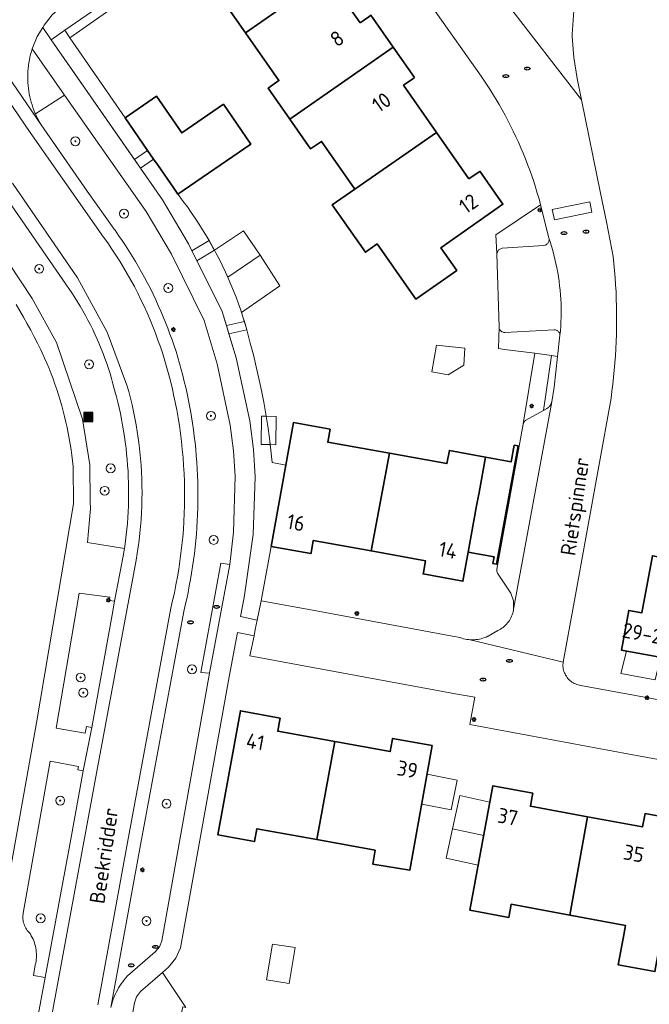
# Model space of a CAD drawing. Header units: metres. Extents: x 152610 to 160096, y 456114 to 462495.
# Tile 604 of 938: x 158938 to 158995, y 460053 to 460141. Entities that reach past the tile are written whole.
import ezdxf
from ezdxf.enums import TextEntityAlignment as Align

# ---------------------------------------------------------------- set-up
doc = ezdxf.new("R2010")
doc.units = ezdxf.units.M
doc.header["$LTSCALE"] = 0.5
doc.layers.get('0').update_dxf_attribs({"linetype": 'CONTINUOUS'})
for name, color, linetype, lineweight in [('B-PV-GR-BEPLANTING_CULTUUR_BODEMBEDEKKER-GV', 251, 'CONTINUOUS', 18), ('B-PV-GR-BEPLANTING_CULTUUR_HEESTERS-GV', 251, 'CONTINUOUS', 18), ('B-PV-GR-BEPLANTING_CULTUUR_ROOS-GV', 251, 'CONTINUOUS', 18), ('B-PV-GR-BOOM-S', 251, 'CONTINUOUS', 25), ('B-PV-GR-HAAG-GV', 251, 'CONTINUOUS', 13), ('B-PV-IE-MEUBILAIR-S', 251, 'CONTINUOUS', 25), ('B-PV-IE-MEUBILAIR_WEGMEUBILAIR_AFVALBAK-S', 251, 'CONTINUOUS', 25), ('B-PV-OG-BEBOUWING-GV', 6, 'CONTINUOUS', 35), ('B-PV-OG-BEBOUWING-T18', 1, 'CONTINUOUS', 18), ('B-PV-OG-BEBOUWING_OVERBOUWING-GV', 251, 'CONTINUOUS', 18), ('B-PV-OG-BEBOUWING_SCHUUR-GV', 251, 'CONTINUOUS', 18), ('B-PV-OG-TERREIN_BEGROEID-GV', 251, 'CONTINUOUS', 18), ('B-PV-OG-TOPOGRAFIE-T18', 1, 'CONTINUOUS', 18), ('B-PV-VH-GESLOTENVERHARDING_ASFALT-GV', 251, 'CONTINUOUS', 18), ('B-PV-VH-ONVERHARD_ZAND-GV', 251, 'CONTINUOUS', 18), ('B-PV-VH-OPENVERHARDING_BETONSTRAATSTEEN-GV', 251, 'CONTINUOUS', 18), ('B-PV-VH-OPENVERHARDING_TEGEL-GV', 251, 'CONTINUOUS', 18)]:
    doc.layers.add(name, color=color, linetype=linetype, lineweight=lineweight)
doc.styles.add('NLCS-ISO', font='NLCS-ISO.ttf')
doc.styles.add('NLCS-ISO-M750-T18', font='NLCS-ISO.ttf', dxfattribs={"height": 1.35})

# ---------------------------------------------------------------- blocks, each defined once
blk = doc.blocks.new('SIE-WEG_AFVALBAK-SO')
h = blk.add_hatch(color=256)
h.dxf.hatch_style = 1
h.paths.add_polyline_path([(-1.5, -1.5), (1.5, -1.5), (1.5, 1.5), (-1.5, 1.5)])
for points in [[(-2, -2), (2, -2), (2, 2), (-2, 2)], [(-1.5, -1.5), (1.5, -1.5), (1.5, 1.5), (-1.5, 1.5)]]:
    blk.add_lwpolyline(points, close=True)
blk = doc.blocks.new('SIE-MEUBILAIR_PAAL_LICHTMAST-SO')
for points in [[(-0.62, 0), (-1, 0)], [(-0.71, 0.71), (-0.44, 0.44)], [(0, 1), (0, 0.62)], [(0.44, 0.44), (0.71, 0.71)], [(1, 0), (0.62, 0)], [(-0.71, -0.71), (-0.44, -0.44)], [(0, -0.62), (0, -1)], [(0.44, -0.44), (0.71, -0.71)]]:
    blk.add_lwpolyline(points)
blk.add_circle((0, 0), 0.5)
blk = doc.blocks.new('SIE-MEUBILAIR_PUT_RIOOLPUT-SO')
blk.add_ellipse((0, 0), major_axis=(1.25, 0), ratio=0.54)
at = {"style": 'NLCS-ISO'}
blk.add_text('ri', height=0.75, dxfattribs=at).set_placement((-0.04, 0.07), align=Align.MIDDLE_CENTER)
blk = doc.blocks.new('SGR-BOOM_GBKN-SO')
at = {"linetype": 'ByBlock', "lineweight": 18}
h = blk.add_hatch(color=0, dxfattribs=at)
h.dxf.hatch_style = 1
edge = h.paths.add_edge_path()
edge.add_arc((0, 0), 0.25, 0, 360)
at = {"color": 0, "linetype": 'ByBlock', "lineweight": 18}
for radius in [2, 0.25]:
    blk.add_circle((0, 0), radius, dxfattribs=at)
at = {"color": 0, "linetype": 'ByBlock', "lineweight": 18, "style": 'NLCS-ISO'}
blk.add_attdef('SOORT', (2.5, 0), '', height=1.5, dxfattribs=at)

msp = doc.modelspace()

# ---------------------------------------------------------------- linework, layer by layer
at = {"layer": 'B-PV-GR-BEPLANTING_CULTUUR_BODEMBEDEKKER-GV', "flags": 128}
msp.add_lwpolyline([(158986.538, 460111.057), (158985.992, 460111.136), (158985.263, 460106.205), (158985.536, 460106.358), (158985.551, 460106.366), (158985.565, 460106.374), (158985.58, 460106.383), (158985.594, 460106.391), (158985.608, 460106.4), (158985.622, 460106.409), (158985.635, 460106.419), (158985.649, 460106.428), (158985.662, 460106.438), (158985.676, 460106.448), (158985.689, 460106.459), (158985.701, 460106.469), (158985.714, 460106.48), (158985.727, 460106.491), (158985.739, 460106.502), (158985.751, 460106.514), (158985.763, 460106.525), (158985.775, 460106.537), (158985.786, 460106.549), (158985.797, 460106.562), (158985.808, 460106.574), (158985.819, 460106.587), (158985.83, 460106.6), (158985.84, 460106.613), (158985.845, 460106.619), (158985.85, 460106.626), (158985.86, 460106.639), (158985.87, 460106.653), (158985.879, 460106.666), (158985.888, 460106.68), (158985.897, 460106.694), (158985.906, 460106.709), (158985.915, 460106.723), (158985.923, 460106.737), (158985.931, 460106.752), (158985.938, 460106.767), (158985.946, 460106.782), (158985.953, 460106.797), (158985.96, 460106.812), (158985.967, 460106.827), (158985.973, 460106.842), (158985.979, 460106.858), (158985.985, 460106.873), (158985.99, 460106.889), (158985.996, 460106.905), (158986.001, 460106.921), (158986.005, 460106.937), (158986.01, 460106.953), (158986.018, 460106.985), (158986.23, 460108.3)], close=True, dxfattribs=at)
at = {"layer": 'B-PV-GR-BEPLANTING_CULTUUR_HEESTERS-GV', "flags": 128}
for points in [[(158965.671, 460156.183), (158965.472, 460156.378), (158942.249, 460140.358), (158942.7, 460139.69), (158952.502, 460146.583), (158961.803, 460153.124), (158965.85, 460155.97)], [(158985.753, 460121.701), (158985.01, 460124.69), (158980.984, 460121.983), (158981.081, 460120.304), (158981.082, 460120.296), (158981.082, 460120.287), (158981.082, 460120.278), (158981.213, 460120.628), (158981.55, 460120.791), (158985.313, 460121.029), (158985.377, 460121.041), (158985.438, 460121.06), (158985.497, 460121.087), (158985.553, 460121.122), (158985.603, 460121.162), (158985.648, 460121.209), (158985.687, 460121.26), (158985.72, 460121.317), (158985.745, 460121.376), (158985.763, 460121.439), (158985.773, 460121.503), (158985.775, 460121.568), (158985.769, 460121.632), (158985.755, 460121.695)], [(158981.286, 460113.635), (158981.281, 460113.698), (158981.231, 460111.785), (158981.78, 460111.69), (158984.482, 460111.354), (158985.992, 460111.136), (158986.538, 460111.057), (158986.75, 460112.96), (158986.747, 460113.021), (158986.736, 460113.082), (158986.717, 460113.141), (158986.691, 460113.197), (158986.658, 460113.249), (158986.618, 460113.296), (158986.573, 460113.337), (158986.522, 460113.373), (158986.468, 460113.401), (158986.41, 460113.423), (158986.35, 460113.436), (158986.288, 460113.442), (158986.227, 460113.44), (158986.221, 460113.439), (158981.804, 460113.214), (158981.763, 460113.213), (158981.7, 460113.219), (158981.639, 460113.232), (158981.58, 460113.253), (158981.524, 460113.282), (158981.472, 460113.317), (158981.425, 460113.359), (158981.383, 460113.406), (158981.348, 460113.458), (158981.32, 460113.515), (158981.299, 460113.574)], [(158957.07, 460092.35), (158956.273, 460092.496), (158954.468, 460082.644), (158955.25, 460082.59)], [(158953.13, 460052.57), (158951.021, 460055.717), (158949.06, 460054), (158948.703, 460053.529), (158948.51, 460052.97), (158948.12, 460050.76), (158948.37, 460047.69), (158950.017, 460047.392), (158951.637, 460047.099), (158952.26, 460049.87), (158952.84, 460052.62)]]:
    msp.add_lwpolyline(points, close=True, dxfattribs=at)
at = {"layer": 'B-PV-GR-BEPLANTING_CULTUUR_ROOS-GV', "flags": 128}
msp.add_lwpolyline([(158985.992, 460111.136), (158984.482, 460111.354), (158983.453, 460105.011), (158983.457, 460105.019), (158983.459, 460105.028), (158983.462, 460105.037), (158983.464, 460105.046), (158983.467, 460105.054), (158983.47, 460105.063), (158983.474, 460105.071), (158983.477, 460105.08), (158983.481, 460105.088), (158983.484, 460105.097), (158983.488, 460105.105), (158983.492, 460105.113), (158983.496, 460105.121), (158983.501, 460105.129), (158983.505, 460105.137), (158983.509, 460105.145), (158983.514, 460105.153), (158983.519, 460105.161), (158983.524, 460105.168), (158983.529, 460105.176), (158983.534, 460105.183), (158983.54, 460105.191), (158983.545, 460105.198), (158983.551, 460105.205), (158983.556, 460105.212), (158983.562, 460105.219), (158983.568, 460105.226), (158983.574, 460105.233), (158983.58, 460105.24), (158983.587, 460105.246), (158983.593, 460105.253), (158983.6, 460105.259), (158983.606, 460105.265), (158983.613, 460105.271), (158983.62, 460105.277), (158983.627, 460105.283), (158983.634, 460105.289), (158983.641, 460105.294), (158983.648, 460105.3), (158983.656, 460105.305), (158983.663, 460105.31), (158983.671, 460105.315), (158983.679, 460105.321), (158983.686, 460105.325), (158983.694, 460105.33), (158985.263, 460106.205)], close=True, dxfattribs=at)
at = {"layer": 'B-PV-GR-HAAG-GV', "flags": 128}
msp.add_lwpolyline([(158959.89, 460089.11), (158960.78, 460093.99), (158962.105, 460101.298), (158960.88, 460101.54), (158960.766, 460102.624), (158960.703, 460103.139), (158959.887, 460103.156), (158959.938, 460105.702), (158960.342, 460105.694), (158960.315, 460105.863), (158960.128, 460106.937), (158959.923, 460108.007), (158959.699, 460109.074), (158959.457, 460110.137), (158959.198, 460111.196), (158958.92, 460112.25), (158958.767, 460112.848), (158958.604, 460113.442), (158958.43, 460114.034), (158958.246, 460114.623), (158958.124, 460114.991), (158958.052, 460115.209), (158957.848, 460115.791), (158957.634, 460116.369), (158957.409, 460116.944), (158957.175, 460117.514), (158956.931, 460118.081), (158956.892, 460118.167), (158956.677, 460118.643), (158956.413, 460119.2), (158956.139, 460119.753), (158955.856, 460120.301), (158955.698, 460120.595), (158955.564, 460120.844), (158955.262, 460121.382), (158954.951, 460121.915), (158954.63, 460122.442), (158954.301, 460122.963), (158953.962, 460123.479), (158953.615, 460123.988), (158953.259, 460124.492), (158952.894, 460124.989), (158952.52, 460125.48), (158952.046, 460126.165), (158950.625, 460128.222), (158947.673, 460132.494), (158942.7, 460139.69), (158942.249, 460140.358), (158941.02, 460139.51), (158951.03, 460125.12), (158953.37, 460121.16), (158956.38, 460115.1), (158957.66, 460110.93), (158958.88, 460105.27), (158959.21, 460102.69), (158959.35, 460100.23), (158959.18, 460095.06), (158958.352, 460089.396), (158958.032, 460087.676), (158959.539, 460087.371)], close=True, dxfattribs=at)
at = {"layer": 'B-PV-OG-BEBOUWING-GV', "flags": 128}
for points in [[(158963.88, 460150.15), (158961.803, 460153.124), (158952.502, 460146.583), (158954.53, 460143.7), (158955.51, 460144.39), (158958.491, 460140.132), (158965.824, 460145.26), (158962.89, 460149.46), (158963.74, 460150.052)], [(158968.78, 460141.03), (158965.824, 460145.26), (158958.491, 460140.132), (158961.49, 460135.85), (158960.51, 460135.16), (158962.467, 460132.37), (158971.76, 460138.855), (158969.76, 460141.72), (158969.559, 460141.578)], [(158973.67, 460136.12), (158971.76, 460138.855), (158962.467, 460132.37), (158964.34, 460129.7), (158965.32, 460130.38), (158968.324, 460126.095), (158975.662, 460131.174), (158972.69, 460135.43), (158973.516, 460136.011)], [(158947.673, 460132.494), (158949.692, 460129.573), (158950.23, 460128.793), (158950.625, 460128.222), (158952.046, 460126.165), (158952.417, 460125.629), (158958.968, 460130.14), (158956.501, 460133.723), (158952.754, 460131.143), (158950.489, 460134.433)], [(158978.57, 460127.01), (158975.662, 460131.174), (158968.324, 460126.095), (158966.272, 460124.675), (158969.26, 460120.413), (158970.32, 460121.16), (158973.795, 460116.203), (158977.48, 460118.787), (158976.047, 460120.83), (158981.62, 460124.73), (158979.55, 460127.7), (158979.49, 460127.658)], [(158966.09, 460104.53), (158962.8, 460105.12), (158962.105, 460101.298), (158960.78, 460093.99), (158964.37, 460093.34), (158964.384, 460093.42), (158964.58, 460094.52), (158969.774, 460093.578), (158971.418, 460102.353), (158965.88, 460103.34)], [(158980.065, 460102.016), (158976.809, 460102.607), (158976.596, 460101.431), (158971.418, 460102.353), (158969.774, 460093.578), (158974.67, 460092.69), (158974.473, 460091.636), (158974.45, 460091.51), (158978.03, 460090.86), (158978.504, 460093.467), (158979.26, 460097.63), (158979.477, 460098.827)], [(158982.982, 460103.021), (158982.648, 460103.082), (158982.378, 460101.596), (158980.065, 460102.016), (158979.477, 460098.827), (158979.26, 460097.63), (158978.504, 460093.467), (158980.835, 460093.044), (158980.726, 460092.444), (158981.051, 460092.385)], [(159000, 460092.258), (158995.064, 460093.149), (158994.12, 460088.02), (158992.93, 460088.24), (158992.27, 460084.67), (159000, 460083.257), (159003.43, 460082.63), (159004.07, 460086.12), (159002.88, 460086.34), (159003.842, 460091.565)], [(158961.61, 460078.57), (158958.03, 460079.22), (158956, 460068.06), (158959.3, 460067.47), (158959.51, 460068.62), (158964.907, 460067.639), (158966.507, 460076.454), (158961.39, 460077.38), (158961.554, 460078.266)], [(158975.27, 460076.09), (158971.71, 460076.74), (158971.673, 460076.531), (158971.5, 460075.55), (158966.507, 460076.454), (158964.907, 460067.639), (158970.13, 460066.69), (158969.93, 460065.45), (158973.27, 460064.9)], [(158984.31, 460071.83), (158980.72, 460072.49), (158978.66, 460061.29), (158982.16, 460060.65), (158982.37, 460061.83), (158987.631, 460060.861), (158989.219, 460069.7), (158984.09, 460070.64), (158984.254, 460071.525)], [(158997.774, 460069.36), (158994.4, 460069.98), (158994.346, 460069.689), (158994.18, 460068.79), (158989.219, 460069.7), (158987.631, 460060.861), (158992.63, 460059.94), (158992.42, 460058.76), (158991.984, 460056.385), (158995.284, 460055.781)]]:
    msp.add_lwpolyline(points, close=True, dxfattribs=at)
at = {"layer": 'B-PV-OG-BEBOUWING_OVERBOUWING-GV', "flags": 128}
for points in [[(158995.779, 460084.029), (158992.729, 460084.586), (158992.233, 460082.561), (158995.302, 460082.004)], [(158977.094, 460068.599), (158979.895, 460068.003), (158980.448, 460071.014), (158977.742, 460071.598)]]:
    msp.add_lwpolyline(points, close=True, dxfattribs=at)
at = {"layer": 'B-PV-OG-BEBOUWING_SCHUUR-GV', "flags": 128}
for points in [[(158956.892, 460118.167), (158959.795, 460120.147), (158958.296, 460122.339), (158955.698, 460120.595), (158955.856, 460120.301), (158956.139, 460119.753), (158956.413, 460119.2), (158956.677, 460118.643)], [(158961.573, 460117.41), (158959.795, 460120.147), (158956.892, 460118.167), (158956.931, 460118.081), (158957.175, 460117.514), (158957.409, 460116.944), (158957.634, 460116.369), (158957.848, 460115.791), (158958.052, 460115.209), (158958.124, 460114.991)], [(158978.215, 460111.808), (158975.639, 460112.063), (158975.248, 460109.664), (158976.707, 460109.403), (158978.1, 460110.268)], [(158960.703, 460103.139), (158961.2, 460103.129), (158961.252, 460105.675), (158960.342, 460105.694), (158960.484, 460104.786), (158960.634, 460103.706)], [(158977.512, 460072.997), (158974.812, 460073.528), (158974.33, 460070.831), (158976.984, 460070.309)], [(158979.895, 460068.003), (158977.094, 460068.599), (158976.525, 460065.961), (158979.405, 460065.339)], [(158962.937, 460057.935), (158960.901, 460058.262), (158960.387, 460055.055), (158962.423, 460054.729)]]:
    msp.add_lwpolyline(points, close=True, dxfattribs=at)
at = {"layer": 'B-PV-OG-TERREIN_BEGROEID-GV', "flags": 128}
for points in [[(158946.408, 460052.663), (158946.466, 460052.879), (158946.532, 460053.093), (158946.605, 460053.304), (158946.686, 460053.512), (158946.774, 460053.718), (158946.87, 460053.92), (158946.972, 460054.119), (158947.082, 460054.314), (158947.199, 460054.505), (158947.322, 460054.691), (158947.452, 460054.873), (158947.589, 460055.051), (158947.731, 460055.223), (158947.88, 460055.39), (158950.38, 460057.55), (158950.75, 460058.011), (158950.97, 460058.56), (158955.25, 460082.59), (158954.468, 460082.644), (158956.273, 460092.496), (158957.07, 460092.35), (158957.4, 460095.26), (158957.55, 460100.29), (158957.42, 460102.59), (158957.12, 460104.89), (158955.93, 460110.4), (158954.77, 460114.3), (158951.82, 460120.25), (158949.56, 460124.09), (158942.225, 460134.545), (158939.603, 460132.849), (158939.669, 460132.702), (158939.78, 460132.471), (158939.898, 460132.244), (158940.024, 460132.021), (158940.12, 460131.86), (158944.26, 460125.91), (158946.69, 460122.49), (158946.762, 460122.391), (158947.084, 460121.936), (158947.399, 460121.477), (158947.708, 460121.014), (158948.01, 460120.546), (158948.305, 460120.074), (158948.593, 460119.598), (158948.875, 460119.117), (158949.15, 460118.633), (158949.418, 460118.144), (158949.678, 460117.652), (158949.932, 460117.157), (158950.178, 460116.657), (158950.417, 460116.154), (158950.649, 460115.648), (158950.874, 460115.138), (158951.091, 460114.626), (158951.301, 460114.11), (158951.504, 460113.591), (158951.699, 460113.069), (158951.886, 460112.545), (158952.066, 460112.018), (158952.239, 460111.488), (158952.403, 460110.957), (158952.56, 460110.422), (158952.71, 460109.886), (158952.852, 460109.347), (158952.986, 460108.807), (158953.112, 460108.264), (158953.23, 460107.72), (158953.48, 460106.48), (158953.53, 460106.209), (158953.63, 460105.631), (158953.722, 460105.05), (158953.806, 460104.469), (158953.882, 460103.886), (158953.951, 460103.303), (158954.011, 460102.718), (158954.063, 460102.133), (158954.108, 460101.547), (158954.144, 460100.961), (158954.173, 460100.374), (158954.193, 460099.787), (158954.206, 460099.199), (158954.21, 460098.612), (158954.207, 460098.024), (158954.195, 460097.437), (158954.176, 460096.849), (158954.148, 460096.262), (158954.113, 460095.676), (158954.069, 460095.09), (158954.018, 460094.505), (158953.959, 460093.92), (158953.891, 460093.337), (158953.816, 460092.754), (158953.733, 460092.172), (158953.642, 460091.592), (158953.543, 460091.013), (158953.436, 460090.435), (158953.321, 460089.859), (158953.199, 460089.284), (158953.068, 460088.711), (158952.93, 460088.14), (158949.05, 460067.18), (158946.38, 460052.57)], [(158936.13, 460121.02), (158939.32, 460116.27), (158941.49, 460112.31), (158943.83, 460105.43), (158944.5, 460101.31), (158944.51, 460097.99), (158944.568, 460097.387), (158944.293, 460094.348), (158947.606, 460093.791), (158947.635, 460093.981), (158947.705, 460094.498), (158947.767, 460095.016), (158947.822, 460095.536), (158947.868, 460096.056), (158947.907, 460096.576), (158947.938, 460097.097), (158947.96, 460097.619), (158947.975, 460098.141), (158947.981, 460098.663), (158947.98, 460099.185), (158947.971, 460099.707), (158947.953, 460100.228), (158947.928, 460100.75), (158947.894, 460101.271), (158947.853, 460101.791), (158947.804, 460102.311), (158947.747, 460102.829), (158947.681, 460103.347), (158947.608, 460103.864), (158947.527, 460104.38), (158947.438, 460104.894), (158947.341, 460105.407), (158947.237, 460105.919), (158947.124, 460106.428), (158947.004, 460106.936), (158946.876, 460107.442), (158946.74, 460107.946), (158946.68, 460108.16), (158946.57, 460108.61), (158946.443, 460109.065), (158946.308, 460109.519), (158946.165, 460109.97), (158946.014, 460110.418), (158945.856, 460110.864), (158945.691, 460111.307), (158945.518, 460111.748), (158945.338, 460112.185), (158945.15, 460112.619), (158944.955, 460113.05), (158944.753, 460113.478), (158944.543, 460113.902), (158944.327, 460114.322), (158944.103, 460114.739), (158943.872, 460115.152), (158943.635, 460115.561), (158943.39, 460115.966), (158943.139, 460116.367), (158942.88, 460116.763), (158942.616, 460117.155), (158942.41, 460117.45), (158936.56, 460125.93)]]:
    msp.add_lwpolyline(points, dxfattribs=at)
for points in [[(158946.28, 460089.44), (158943.53, 460089.8), (158941.47, 460077.65), (158944.06, 460077.21), (158944.18, 460077.82), (158944.67, 460077.73), (158946.5, 460087.83), (158946.72, 460089.06), (158946.23, 460089.14)], [(158939.424, 460055.437), (158940.474, 460055.242), (158942.78, 460067.67), (158943.9, 460073.82), (158943.41, 460073.91), (158943.47, 460074.21), (158940.94, 460074.7), (158938.51, 460061.04), (158938.491, 460060.915), (158938.48, 460060.789), (158938.477, 460060.663), (158938.482, 460060.537), (158938.495, 460060.411), (158938.516, 460060.287), (158938.545, 460060.164), (158938.581, 460060.043), (158938.625, 460059.924), (158938.676, 460059.809), (158938.735, 460059.697), (158938.801, 460059.589), (158938.873, 460059.486), (158938.952, 460059.387), (158939.036, 460059.293), (158939.09, 460059.24), (158939.149, 460059.149), (158939.235, 460059.004), (158939.315, 460058.854), (158939.387, 460058.701), (158939.452, 460058.544), (158939.51, 460058.385), (158939.56, 460058.223), (158939.602, 460058.059), (158939.637, 460057.893), (158939.663, 460057.726), (158939.682, 460057.557), (158939.693, 460057.388), (158939.696, 460057.219), (158939.69, 460057.049), (158939.677, 460056.881), (158939.656, 460056.712), (158939.627, 460056.545), (158939.59, 460056.38)]]:
    msp.add_lwpolyline(points, close=True, dxfattribs=at)
at = {"layer": 'B-PV-VH-GESLOTENVERHARDING_ASFALT-GV', "flags": 128}
for points in [[(158974.23, 460143.97), (158979.66, 460136.24), (158979.843, 460135.975), (158980.145, 460135.525), (158980.441, 460135.071), (158980.73, 460134.612), (158981.012, 460134.149), (158981.288, 460133.682), (158981.556, 460133.21), (158981.817, 460132.735), (158982.072, 460132.257), (158982.319, 460131.774), (158982.559, 460131.288), (158982.792, 460130.798), (158983.018, 460130.305), (158983.237, 460129.809), (158983.448, 460129.31), (158983.651, 460128.807), (158983.848, 460128.302), (158984.036, 460127.793), (158984.218, 460127.282), (158984.391, 460126.769), (158984.558, 460126.252), (158984.716, 460125.734), (158984.867, 460125.213), (158985.01, 460124.69), (158985.753, 460121.701), (158985.755, 460121.695), (158985.769, 460121.632), (158985.868, 460121.356), (158985.988, 460120.97), (158986.101, 460120.581), (158986.206, 460120.19), (158986.304, 460119.797), (158986.393, 460119.402), (158986.475, 460119.005), (158986.549, 460118.607), (158986.615, 460118.208), (158986.673, 460117.807), (158986.724, 460117.405), (158986.766, 460117.003), (158986.8, 460116.599), (158986.827, 460116.195), (158986.845, 460115.791), (158986.856, 460115.386), (158986.858, 460114.981), (158986.852, 460114.576), (158986.839, 460114.171), (158986.817, 460113.767), (158986.788, 460113.363), (158986.75, 460112.96), (158986.538, 460111.057), (158986.23, 460108.3), (158986.018, 460106.985), (158982.581, 460088.347), (158982.566, 460088.252), (158982.538, 460088.114), (158982.502, 460087.977), (158982.458, 460087.843), (158982.407, 460087.711), (158982.348, 460087.583), (158982.282, 460087.458), (158982.21, 460087.337), (158982.13, 460087.22), (158982.044, 460087.108), (158981.952, 460087.001), (158981.854, 460086.9), (158981.75, 460086.804), (158981.641, 460086.714), (158981.527, 460086.63), (158981.409, 460086.553), (158981.286, 460086.483), (158981.16, 460086.42), (158980.29, 460085.92), (158980.278, 460085.914), (158980.131, 460085.848), (158979.981, 460085.79), (158979.828, 460085.738), (158979.673, 460085.695), (158979.516, 460085.659), (158979.357, 460085.631), (158979.197, 460085.612), (158979.036, 460085.6), (158978.875, 460085.596), (158978.714, 460085.6), (158978.554, 460085.612), (158987.04, 460083.59), (158988.04, 460088.98), (158991.34, 460107.3), (158991.426, 460107.933), (158991.503, 460108.567), (158991.573, 460109.201), (158991.635, 460109.837), (158991.689, 460110.473), (158991.735, 460111.11), (158991.773, 460111.748), (158991.803, 460112.386), (158991.825, 460113.024), (158991.839, 460113.662), (158991.845, 460114.301), (158991.843, 460114.939), (158991.833, 460115.578), (158991.815, 460116.216), (158991.789, 460116.854), (158991.755, 460117.492), (158991.713, 460118.129), (158991.663, 460118.766), (158991.605, 460119.402), (158991.54, 460120.03), (158990.93, 460123.15), (158990.4, 460125.74), (158988.699, 460134.115), (158982.017, 460142.75)], [(158946.38, 460052.57), (158949.05, 460067.18), (158952.93, 460088.14), (158953.068, 460088.711), (158953.199, 460089.284), (158953.321, 460089.859), (158953.436, 460090.435), (158953.543, 460091.013), (158953.642, 460091.592), (158953.733, 460092.172), (158953.816, 460092.754), (158953.891, 460093.337), (158953.959, 460093.92), (158954.018, 460094.505), (158954.069, 460095.09), (158954.113, 460095.676), (158954.148, 460096.262), (158954.176, 460096.849), (158954.195, 460097.437), (158954.207, 460098.024), (158954.21, 460098.612), (158954.206, 460099.199), (158954.193, 460099.787), (158954.173, 460100.374), (158954.144, 460100.961), (158954.108, 460101.547), (158954.063, 460102.133), (158954.011, 460102.718), (158953.951, 460103.303), (158953.882, 460103.886), (158953.806, 460104.469), (158953.722, 460105.05), (158953.63, 460105.631), (158953.53, 460106.209), (158953.48, 460106.48), (158953.23, 460107.72), (158953.112, 460108.264), (158952.986, 460108.807), (158952.852, 460109.347), (158952.71, 460109.886), (158952.56, 460110.422), (158952.403, 460110.957), (158952.239, 460111.488), (158952.066, 460112.018), (158951.886, 460112.545), (158951.699, 460113.069), (158951.504, 460113.591), (158951.301, 460114.11), (158951.091, 460114.626), (158950.874, 460115.138), (158950.649, 460115.648), (158950.417, 460116.154), (158950.178, 460116.657), (158949.932, 460117.157), (158949.678, 460117.652), (158949.418, 460118.144), (158949.15, 460118.633), (158948.875, 460119.117), (158948.593, 460119.598), (158948.305, 460120.074), (158948.01, 460120.546), (158947.708, 460121.014), (158947.399, 460121.477), (158947.084, 460121.936), (158946.762, 460122.391), (158946.69, 460122.49), (158944.26, 460125.91), (158940.12, 460131.86), (158934.483, 460140.088)], [(158933.493, 460139.41), (158939.13, 460131.182), (158945.718, 460121.786), (158946.099, 460121.251), (158946.47, 460120.708), (158946.832, 460120.16), (158947.184, 460119.605), (158947.526, 460119.044), (158947.859, 460118.478), (158948.181, 460117.905), (158948.494, 460117.327), (158948.796, 460116.744), (158949.088, 460116.155), (158949.37, 460115.562), (158949.641, 460114.963), (158949.902, 460114.36), (158950.152, 460113.753), (158950.391, 460113.141), (158950.62, 460112.525), (158950.838, 460111.905), (158951.045, 460111.282), (158951.241, 460110.655), (158951.427, 460110.024), (158951.601, 460109.391), (158951.764, 460108.754), (158951.915, 460108.115), (158952.056, 460107.473), (158952.3, 460106.26), (158952.426, 460105.552), (158952.539, 460104.842), (158952.641, 460104.13), (158952.73, 460103.417), (158952.807, 460102.702), (158952.872, 460101.986), (158952.924, 460101.269), (158952.964, 460100.551), (158952.992, 460099.832), (158953.007, 460099.114), (158953.01, 460098.395), (158953.001, 460097.676), (158952.98, 460096.957), (158952.946, 460096.239), (158952.9, 460095.521), (158952.841, 460094.805), (158952.771, 460094.089), (158952.688, 460093.375), (158952.592, 460092.662), (158952.485, 460091.951), (158952.365, 460091.242), (158952.234, 460090.536), (158952.09, 460089.831), (158951.934, 460089.129), (158951.766, 460088.43), (158947.87, 460067.396), (158945.2, 460052.786)], [(158945.2, 460052.786), (158947.87, 460067.396), (158951.766, 460088.43), (158951.934, 460089.129), (158952.09, 460089.831), (158952.234, 460090.536), (158952.365, 460091.242), (158952.485, 460091.951), (158952.592, 460092.662), (158952.688, 460093.375), (158952.771, 460094.089), (158952.841, 460094.805), (158952.9, 460095.521), (158952.946, 460096.239), (158952.98, 460096.957), (158953.001, 460097.676), (158953.01, 460098.395), (158953.007, 460099.114), (158952.992, 460099.832), (158952.964, 460100.551), (158952.924, 460101.269), (158952.872, 460101.986), (158952.807, 460102.702), (158952.73, 460103.417), (158952.641, 460104.13), (158952.539, 460104.842), (158952.426, 460105.552), (158952.3, 460106.26), (158952.056, 460107.473), (158951.915, 460108.115), (158951.764, 460108.754), (158951.601, 460109.391), (158951.427, 460110.024), (158951.241, 460110.655), (158951.045, 460111.282), (158950.838, 460111.905), (158950.62, 460112.525), (158950.391, 460113.141), (158950.152, 460113.753), (158949.902, 460114.36), (158949.641, 460114.963), (158949.37, 460115.562), (158949.088, 460116.155), (158948.796, 460116.744), (158948.494, 460117.327), (158948.181, 460117.905), (158947.859, 460118.478), (158947.526, 460119.044), (158947.184, 460119.605), (158946.832, 460120.16), (158946.47, 460120.708), (158946.099, 460121.251), (158945.718, 460121.786), (158939.13, 460131.182), (158933.493, 460139.41)], [(158941.069, 460051.869), (158943.961, 460067.455), (158945.081, 460073.605), (158948.652, 460092.743), (158948.753, 460093.346), (158948.843, 460093.951), (158948.922, 460094.558), (158948.991, 460095.165), (158949.049, 460095.774), (158949.097, 460096.384), (158949.134, 460096.994), (158949.161, 460097.605), (158949.177, 460098.217), (158949.183, 460098.828), (158949.177, 460099.44), (158949.161, 460100.051), (158949.135, 460100.662), (158949.098, 460101.273), (158949.05, 460101.883), (158948.992, 460102.491), (158948.923, 460103.099), (158948.844, 460103.706), (158948.754, 460104.311), (158948.654, 460104.914), (158948.543, 460105.515), (158948.422, 460106.115), (158948.291, 460106.712), (158948.149, 460107.307), (158947.997, 460107.899), (158947.834, 460108.489), (158946.053, 460113.234), (158943.398, 460118.131), (158937.548, 460126.611)], [(158937.548, 460126.611), (158943.398, 460118.131), (158946.053, 460113.234), (158947.834, 460108.489), (158947.997, 460107.899), (158948.149, 460107.307), (158948.291, 460106.712), (158948.422, 460106.115), (158948.543, 460105.515), (158948.654, 460104.914), (158948.754, 460104.311), (158948.844, 460103.706), (158948.923, 460103.099), (158948.992, 460102.491), (158949.05, 460101.883), (158949.098, 460101.273), (158949.135, 460100.662), (158949.161, 460100.051), (158949.177, 460099.44), (158949.183, 460098.828), (158949.177, 460098.217), (158949.161, 460097.605), (158949.134, 460096.994), (158949.097, 460096.384), (158949.049, 460095.774), (158948.991, 460095.165), (158948.922, 460094.558), (158948.843, 460093.951), (158948.753, 460093.346), (158948.652, 460092.743), (158945.081, 460073.605), (158943.961, 460067.455), (158941.069, 460051.869)], [(158936.56, 460125.93), (158942.41, 460117.45), (158942.616, 460117.155), (158942.88, 460116.763), (158943.139, 460116.367), (158943.39, 460115.966), (158943.635, 460115.561), (158943.872, 460115.152), (158944.103, 460114.739), (158944.327, 460114.322), (158944.543, 460113.902), (158944.753, 460113.478), (158944.955, 460113.05), (158945.15, 460112.619), (158945.338, 460112.185), (158945.518, 460111.748), (158945.691, 460111.307), (158945.856, 460110.864), (158946.014, 460110.418), (158946.165, 460109.97), (158946.308, 460109.519), (158946.443, 460109.065), (158946.57, 460108.61), (158946.68, 460108.16), (158946.74, 460107.946), (158946.876, 460107.442), (158947.004, 460106.936), (158947.124, 460106.428), (158947.237, 460105.919), (158947.341, 460105.407), (158947.438, 460104.894), (158947.527, 460104.38), (158947.608, 460103.864), (158947.681, 460103.347), (158947.747, 460102.829), (158947.804, 460102.311), (158947.853, 460101.791), (158947.894, 460101.271), (158947.928, 460100.75), (158947.953, 460100.228), (158947.971, 460099.707), (158947.98, 460099.185), (158947.981, 460098.663), (158947.975, 460098.141), (158947.96, 460097.619), (158947.938, 460097.097), (158947.907, 460096.576), (158947.868, 460096.056), (158947.822, 460095.536), (158947.767, 460095.016), (158947.705, 460094.498), (158947.635, 460093.981), (158947.606, 460093.791), (158947.556, 460093.465), (158947.47, 460092.95), (158946.72, 460089.06), (158946.5, 460087.83), (158944.67, 460077.73), (158943.9, 460073.82), (158942.78, 460067.67), (158940.474, 460055.242), (158939.847, 460051.86)], [(159000, 460079.395), (158993.54, 460080.59), (158988.62, 460081.5), (158988.5, 460081.52), (158988.382, 460081.548), (158988.266, 460081.584), (158988.152, 460081.627), (158988.042, 460081.677), (158987.935, 460081.735), (158987.832, 460081.8), (158987.734, 460081.871), (158987.641, 460081.948), (158987.552, 460082.032), (158987.47, 460082.121), (158987.394, 460082.215), (158987.324, 460082.315), (158987.26, 460082.418), (158987.204, 460082.526), (158987.155, 460082.637), (158987.113, 460082.751), (158987.079, 460082.867), (158987.053, 460082.986), (158987.034, 460083.106), (158987.024, 460083.227), (158987.021, 460083.348), (158987.027, 460083.469), (158987.04, 460083.59), (158978.554, 460085.612), (158978.394, 460085.632), (158978.235, 460085.66), (158978.078, 460085.695), (158977.923, 460085.739), (158977.77, 460085.79), (158977.09, 460085.92), (158964.35, 460088.28), (158959.89, 460089.11), (158959.539, 460087.371), (158959.369, 460086.532), (158959.253, 460085.96), (158958.89, 460084.16), (158963.4, 460083.33), (158977.37, 460080.74), (158979.09, 460080.43), (158978.66, 460077.99), (158992.83, 460075.36), (159000, 460074.034)]]:
    msp.add_lwpolyline(points, dxfattribs=at)
msp.add_lwpolyline([(158989.436, 460124.939), (158989.627, 460124.009), (158986.247, 460123.317), (158986.057, 460124.247)], close=True, dxfattribs=at)
at = {"layer": 'B-PV-VH-ONVERHARD_ZAND-GV', "flags": 128}
for points in [[(158942.249, 460140.358), (158941.02, 460139.51), (158948.504, 460128.752), (158949.692, 460129.573), (158947.673, 460132.494), (158942.7, 460139.69)], [(158952.417, 460125.629), (158952.046, 460126.165), (158950.625, 460128.222), (158950.23, 460128.793), (158949.045, 460127.974), (158951.03, 460125.12), (158953.37, 460121.16), (158953.672, 460120.552), (158955.214, 460121.465), (158954.951, 460121.915), (158954.63, 460122.442), (158954.301, 460122.963), (158953.962, 460123.479), (158953.615, 460123.988), (158953.259, 460124.492), (158952.894, 460124.989), (158952.52, 460125.48)], [(158954.116, 460119.658), (158956.38, 460115.1), (158956.768, 460113.835), (158958.384, 460114.182), (158958.246, 460114.623), (158958.052, 460115.209), (158957.848, 460115.791), (158957.634, 460116.369), (158957.409, 460116.944), (158957.175, 460117.514), (158956.931, 460118.081), (158956.677, 460118.643), (158956.413, 460119.2), (158956.139, 460119.753), (158955.856, 460120.301), (158955.698, 460120.595)], [(158959.89, 460089.11), (158960.78, 460093.99), (158962.105, 460101.298), (158960.88, 460101.54), (158960.766, 460102.624), (158960.634, 460103.706), (158960.484, 460104.786), (158960.315, 460105.863), (158960.128, 460106.937), (158959.923, 460108.007), (158959.699, 460109.074), (158959.457, 460110.137), (158959.198, 460111.196), (158958.92, 460112.25), (158958.767, 460112.848), (158958.604, 460113.442), (158956.995, 460113.097), (158957.66, 460110.93), (158958.88, 460105.27), (158959.21, 460102.69), (158959.35, 460100.23), (158959.18, 460095.06), (158958.352, 460089.396), (158958.032, 460087.676), (158959.539, 460087.371)]]:
    msp.add_lwpolyline(points, close=True, dxfattribs=at)
at = {"layer": 'B-PV-VH-OPENVERHARDING_BETONSTRAATSTEEN-GV', "flags": 128}
for points in [[(158975.47, 460151.21), (158982.017, 460142.75), (158988.699, 460134.115), (158988.31, 460136.03), (158988.002, 460137.906), (158987.84, 460139.8), (158987.85, 460140.02), (158988.112, 460143.809), (158988.56, 460147.58), (158988.63, 460148.17), (158990.21, 460156.24), (158992.42, 460168.62), (158993.863, 460168.357), (158995.47, 460177.54), (158995.56, 460178.07), (158993.4, 460178.47)], [(158939.316, 460138.691), (158939.769, 460139.793), (158940.261, 460140.623), (158940.377, 460140.818), (158941.121, 460141.737), (158941.99, 460142.54), (158943.89, 460143.86), (158958.52, 460154.04), (158962.52, 460156.75), (158963.266, 460157.004), (158964.054, 460157.024), (158965.009, 460168.125)], [(158934.483, 460140.088), (158940.12, 460131.86), (158940.024, 460132.021), (158939.898, 460132.244), (158939.78, 460132.471), (158939.669, 460132.702), (158939.603, 460132.849), (158939.565, 460132.935), (158939.468, 460133.172), (158939.379, 460133.412), (158939.297, 460133.655), (158939.223, 460133.9), (158939.157, 460134.147), (158939.099, 460134.396), (158939.048, 460134.647), (158939.005, 460134.9), (158938.97, 460135.153), (158938.943, 460135.408), (158938.924, 460135.663), (158938.913, 460135.919), (158938.91, 460136.174), (158938.915, 460136.43), (158938.928, 460136.686), (158938.949, 460136.941), (158938.978, 460137.195), (158939.014, 460137.449), (158939.059, 460137.701), (158939.112, 460137.951), (158939.172, 460138.2), (158939.24, 460138.446), (158939.316, 460138.691)]]:
    msp.add_lwpolyline(points, dxfattribs=at)
for points in [[(158986.247, 460123.317), (158989.627, 460124.009), (158989.436, 460124.939), (158986.057, 460124.247)], [(158985.868, 460121.356), (158985.769, 460121.632), (158985.775, 460121.568), (158985.773, 460121.503), (158985.763, 460121.439), (158985.745, 460121.376), (158985.72, 460121.317), (158985.687, 460121.26), (158985.648, 460121.209), (158985.603, 460121.162), (158985.553, 460121.122), (158985.497, 460121.087), (158985.438, 460121.06), (158985.377, 460121.041), (158985.313, 460121.029), (158981.55, 460120.791), (158981.213, 460120.628), (158981.082, 460120.278), (158981.281, 460113.698), (158981.286, 460113.635), (158981.299, 460113.574), (158981.32, 460113.515), (158981.348, 460113.458), (158981.383, 460113.406), (158981.425, 460113.359), (158981.472, 460113.317), (158981.524, 460113.282), (158981.58, 460113.253), (158981.639, 460113.232), (158981.7, 460113.219), (158981.763, 460113.213), (158981.804, 460113.214), (158986.221, 460113.439), (158986.227, 460113.44), (158986.288, 460113.442), (158986.35, 460113.436), (158986.41, 460113.423), (158986.468, 460113.401), (158986.522, 460113.373), (158986.573, 460113.337), (158986.618, 460113.296), (158986.658, 460113.249), (158986.691, 460113.197), (158986.717, 460113.141), (158986.736, 460113.082), (158986.747, 460113.021), (158986.75, 460112.96), (158986.788, 460113.363), (158986.817, 460113.767), (158986.839, 460114.171), (158986.852, 460114.576), (158986.858, 460114.981), (158986.856, 460115.386), (158986.845, 460115.791), (158986.827, 460116.195), (158986.8, 460116.599), (158986.766, 460117.003), (158986.724, 460117.405), (158986.673, 460117.807), (158986.615, 460118.208), (158986.549, 460118.607), (158986.475, 460119.005), (158986.393, 460119.402), (158986.304, 460119.797), (158986.206, 460120.19), (158986.101, 460120.581), (158985.988, 460120.97)], [(158982.581, 460088.347), (158986.018, 460106.985), (158986.01, 460106.953), (158986.005, 460106.937), (158986.001, 460106.921), (158985.996, 460106.905), (158985.99, 460106.889), (158985.985, 460106.873), (158985.979, 460106.858), (158985.973, 460106.842), (158985.967, 460106.827), (158985.96, 460106.812), (158985.953, 460106.797), (158985.946, 460106.782), (158985.938, 460106.767), (158985.931, 460106.752), (158985.923, 460106.737), (158985.915, 460106.723), (158985.906, 460106.709), (158985.897, 460106.694), (158985.888, 460106.68), (158985.879, 460106.666), (158985.87, 460106.653), (158985.86, 460106.639), (158985.85, 460106.626), (158985.845, 460106.619), (158985.84, 460106.613), (158985.83, 460106.6), (158985.819, 460106.587), (158985.808, 460106.574), (158985.797, 460106.562), (158985.786, 460106.549), (158985.775, 460106.537), (158985.763, 460106.525), (158985.751, 460106.514), (158985.739, 460106.502), (158985.727, 460106.491), (158985.714, 460106.48), (158985.701, 460106.469), (158985.689, 460106.459), (158985.676, 460106.448), (158985.662, 460106.438), (158985.649, 460106.428), (158985.635, 460106.419), (158985.622, 460106.409), (158985.608, 460106.4), (158985.594, 460106.391), (158985.58, 460106.383), (158985.565, 460106.374), (158985.551, 460106.366), (158985.536, 460106.358), (158985.263, 460106.205), (158983.694, 460105.33), (158983.686, 460105.325), (158983.679, 460105.321), (158983.671, 460105.315), (158983.663, 460105.31), (158983.656, 460105.305), (158983.648, 460105.3), (158983.641, 460105.294), (158983.634, 460105.289), (158983.627, 460105.283), (158983.62, 460105.277), (158983.613, 460105.271), (158983.606, 460105.265), (158983.6, 460105.259), (158983.593, 460105.253), (158983.587, 460105.246), (158983.58, 460105.24), (158983.574, 460105.233), (158983.568, 460105.226), (158983.562, 460105.219), (158983.556, 460105.212), (158983.551, 460105.205), (158983.545, 460105.198), (158983.54, 460105.191), (158983.534, 460105.183), (158983.529, 460105.176), (158983.524, 460105.168), (158983.519, 460105.161), (158983.514, 460105.153), (158983.509, 460105.145), (158983.505, 460105.137), (158983.501, 460105.129), (158983.496, 460105.121), (158983.492, 460105.113), (158983.488, 460105.105), (158983.484, 460105.097), (158983.481, 460105.088), (158983.477, 460105.08), (158983.474, 460105.071), (158983.47, 460105.063), (158983.467, 460105.054), (158983.464, 460105.046), (158983.462, 460105.037), (158983.459, 460105.028), (158983.457, 460105.019), (158983.453, 460105.011), (158983.451, 460105.002), (158983.45, 460104.993), (158983.448, 460104.984), (158981.07, 460091.949), (158981.063, 460091.757), (158981.148, 460091.584), (158982.34, 460089.8), (158982.57, 460089.092)]]:
    msp.add_lwpolyline(points, close=True, dxfattribs=at)
at = {"layer": 'B-PV-VH-OPENVERHARDING_TEGEL-GV', "flags": 128}
for points in [[(158940.261, 460140.623), (158941.02, 460139.51), (158942.249, 460140.358), (158965.472, 460156.378), (158964.812, 460156.809), (158964.054, 460157.024), (158963.266, 460157.004), (158962.52, 460156.75), (158958.52, 460154.04), (158943.89, 460143.86), (158941.99, 460142.54), (158941.121, 460141.737), (158940.377, 460140.818)], [(158939.603, 460132.849), (158942.225, 460134.545), (158939.316, 460138.691), (158939.24, 460138.446), (158939.172, 460138.2), (158939.112, 460137.951), (158939.059, 460137.701), (158939.014, 460137.449), (158938.978, 460137.195), (158938.949, 460136.941), (158938.928, 460136.686), (158938.915, 460136.43), (158938.91, 460136.174), (158938.913, 460135.919), (158938.924, 460135.663), (158938.943, 460135.408), (158938.97, 460135.153), (158939.005, 460134.9), (158939.048, 460134.647), (158939.099, 460134.396), (158939.157, 460134.147), (158939.223, 460133.9), (158939.297, 460133.655), (158939.379, 460133.412), (158939.468, 460133.172), (158939.565, 460132.935)], [(158948.504, 460128.752), (158949.045, 460127.974), (158950.23, 460128.793), (158949.692, 460129.573)], [(158954.116, 460119.658), (158955.698, 460120.595), (158955.214, 460121.465), (158953.672, 460120.552)], [(158956.768, 460113.835), (158956.995, 460113.097), (158958.604, 460113.442), (158958.384, 460114.182)]]:
    msp.add_lwpolyline(points, close=True, dxfattribs=at)
for points in [[(158948.12, 460050.76), (158948.51, 460052.97), (158948.703, 460053.529), (158949.06, 460054), (158951.021, 460055.717), (158951.56, 460056.19), (158952.22, 460056.983), (158952.65, 460057.92), (158957.03, 460082.28), (158957.769, 460086.259), (158959.253, 460085.96), (158959.369, 460086.532), (158959.539, 460087.371), (158958.032, 460087.676), (158958.352, 460089.396), (158959.18, 460095.06), (158959.35, 460100.23), (158959.21, 460102.69), (158958.88, 460105.27), (158957.66, 460110.93), (158956.995, 460113.097), (158956.768, 460113.835), (158956.38, 460115.1), (158954.116, 460119.658), (158953.672, 460120.552), (158953.37, 460121.16), (158951.03, 460125.12), (158949.045, 460127.974), (158948.504, 460128.752), (158941.02, 460139.51), (158940.261, 460140.623), (158939.769, 460139.793), (158939.316, 460138.691), (158942.225, 460134.545), (158949.56, 460124.09), (158951.82, 460120.25), (158954.77, 460114.3), (158955.93, 460110.4), (158957.12, 460104.89), (158957.42, 460102.59), (158957.55, 460100.29), (158957.4, 460095.26), (158957.07, 460092.35), (158955.25, 460082.59), (158950.97, 460058.56), (158950.75, 460058.011), (158950.38, 460057.55), (158947.88, 460055.39), (158947.731, 460055.223), (158947.589, 460055.051), (158947.452, 460054.873), (158947.322, 460054.691), (158947.199, 460054.505), (158947.082, 460054.314), (158946.972, 460054.119), (158946.87, 460053.92), (158946.774, 460053.718), (158946.686, 460053.512), (158946.605, 460053.304), (158946.532, 460053.093), (158946.466, 460052.879), (158946.408, 460052.663)], [(158939.847, 460051.86), (158940.474, 460055.242), (158939.424, 460055.437), (158939.59, 460056.38), (158939.627, 460056.545), (158939.656, 460056.712), (158939.677, 460056.881), (158939.69, 460057.049), (158939.696, 460057.219), (158939.693, 460057.388), (158939.682, 460057.557), (158939.663, 460057.726), (158939.637, 460057.893), (158939.602, 460058.059), (158939.56, 460058.223), (158939.51, 460058.385), (158939.452, 460058.544), (158939.387, 460058.701), (158939.315, 460058.854), (158939.235, 460059.004), (158939.149, 460059.149), (158939.09, 460059.24), (158939.036, 460059.293), (158938.952, 460059.387), (158938.873, 460059.486), (158938.801, 460059.589), (158938.735, 460059.697), (158938.676, 460059.809), (158938.625, 460059.924), (158938.581, 460060.043), (158938.545, 460060.164), (158938.516, 460060.287), (158938.495, 460060.411), (158938.482, 460060.537), (158938.477, 460060.663), (158938.48, 460060.789), (158938.491, 460060.915), (158938.51, 460061.04), (158940.94, 460074.7), (158943.47, 460074.21), (158943.41, 460073.91), (158943.9, 460073.82), (158944.67, 460077.73), (158944.18, 460077.82), (158944.06, 460077.21), (158941.47, 460077.65), (158943.53, 460089.8), (158946.28, 460089.44), (158946.23, 460089.14), (158946.72, 460089.06), (158947.47, 460092.95), (158947.556, 460093.465), (158947.606, 460093.791), (158944.293, 460094.348), (158944.568, 460097.387), (158944.51, 460097.99), (158944.5, 460101.31), (158943.83, 460105.43), (158941.49, 460112.31), (158939.32, 460116.27), (158936.13, 460121.02)], [(158937.858, 460115.72), (158938.198, 460115.15), (158938.531, 460114.577), (158938.857, 460113.999), (158939.176, 460113.417), (158939.488, 460112.832), (158939.792, 460112.243), (158940.09, 460111.65), (158940.222, 460111.368), (158940.43, 460110.907), (158940.63, 460110.443), (158940.824, 460109.976), (158941.01, 460109.506), (158941.188, 460109.033), (158941.36, 460108.557), (158941.523, 460108.079), (158941.679, 460107.598), (158941.827, 460107.114), (158941.968, 460106.628), (158942.101, 460106.141), (158942.226, 460105.651), (158942.343, 460105.159), (158942.453, 460104.665), (158942.555, 460104.17), (158942.649, 460103.673), (158942.735, 460103.175), (158942.813, 460102.675), (158942.883, 460102.174), (158942.946, 460101.673), (158943, 460101.17), (158943.02, 460097.82), (158939.71, 460078.14), (158936.64, 460060.96)]]:
    msp.add_lwpolyline(points, dxfattribs=at)

# ---------------------------------------------------------------- block references
at = {"layer": 'B-PV-GR-BOOM-S', "xscale": 0.2, "yscale": 0.2, "zscale": 0.2}
for p in [(158943.199, 460130.391), (158947.564, 460123.886), (158939.943, 460118.93), (158951.541, 460117.205), (158944.428, 460110.348), (158955.382, 460105.718), (158946.367, 460100.994), (158945.833, 460098.984), (158955.625, 460094.574), (158953.676, 460082.942), (158943.668, 460082.211), (158943.909, 460080.845), (158941.829, 460071.149), (158951.388, 460070.866), (158940.074, 460060.569), (158949.587, 460060.336)]:
    msp.add_blockref('SGR-BOOM_GBKN-SO', p, dxfattribs=at)
at = {"layer": 'B-PV-IE-MEUBILAIR-S', "xscale": 0.2, "yscale": 0.2, "zscale": 0.2}
for name, p in [('SIE-MEUBILAIR_PUT_RIOOLPUT-SO', (158983.81, 460136.92)), ('SIE-MEUBILAIR_PUT_RIOOLPUT-SO', (158981.89, 460136.24)), ('SIE-MEUBILAIR_PAAL_LICHTMAST-SO', (158984.934, 460124.214)), ('SIE-MEUBILAIR_PUT_RIOOLPUT-SO', (158987.12, 460122.14)), ('SIE-MEUBILAIR_PUT_RIOOLPUT-SO', (158989.1, 460122.27)), ('SIE-MEUBILAIR_PAAL_LICHTMAST-SO', (158952.002, 460113.482)), ('SIE-MEUBILAIR_PAAL_LICHTMAST-SO', (158984.206, 460106.611)), ('SIE-MEUBILAIR_PAAL_LICHTMAST-SO', (158946.153, 460089.163)), ('SIE-MEUBILAIR_PUT_RIOOLPUT-SO', (158955.89, 460088.55)), ('SIE-MEUBILAIR_PAAL_LICHTMAST-SO', (158968.497, 460087.959)), ('SIE-MEUBILAIR_PUT_RIOOLPUT-SO', (158953.54, 460087.17)), ('SIE-MEUBILAIR_PUT_RIOOLPUT-SO', (158982.21, 460083.7)), ('SIE-MEUBILAIR_PUT_RIOOLPUT-SO', (158979.84, 460082.02)), ('SIE-MEUBILAIR_PAAL_LICHTMAST-SO', (158994.575, 460080.39)), ('SIE-MEUBILAIR_PAAL_LICHTMAST-SO', (158979.023, 460078.432)), ('SIE-MEUBILAIR_PAAL_LICHTMAST-SO', (158949.22, 460064.923)), ('SIE-MEUBILAIR_PUT_RIOOLPUT-SO', (158950.39, 460058)), ('SIE-MEUBILAIR_PUT_RIOOLPUT-SO', (158948.215, 460056.343))]:
    msp.add_blockref(name, p, dxfattribs=at)
at = {"layer": 'B-PV-IE-MEUBILAIR_WEGMEUBILAIR_AFVALBAK-S', "xscale": 0.2, "yscale": 0.2, "zscale": 0.2}
msp.add_blockref('SIE-WEG_AFVALBAK-SO', (158944.349, 460105.615), dxfattribs=at)

# ---------------------------------------------------------------- texts
at = {"layer": 'B-PV-OG-BEBOUWING-T18', "style": 'NLCS-ISO-M750-T18'}
for s, rotation, p in [('8', 34.9, (158966.713, 460139.621)), ('10', 35, (158970.714, 460133.892)), ('12', 34.9, (158978.534, 460124.786)), ('16', 349.7, (158963.02, 460096.125)), ('14', 349.7, (158976.687, 460093.645)), ('29-29a', 349.5, (158995.058, 460086.001)), ('41', 349.7, (158959.373, 460076.435)), ('39', 349.6, (158973.041, 460073.956)), ('37', 349.6, (158982.063, 460069.701)), ('35', 349.6, (158993.389, 460066.393))]:
    msp.add_text(s, height=1.35, rotation=rotation, dxfattribs=at).set_placement(p, align=Align.MIDDLE)
at = {"layer": 'B-PV-OG-TOPOGRAFIE-T18', "style": 'NLCS-ISO-M750-T18'}
for s, rotation, p in [('Rietspinner', 81.7, (158988.296, 460097.549)), ('Beekridder', 81.6, (158945.754, 460066.203))]:
    msp.add_text(s, height=1.35, rotation=rotation, dxfattribs=at).set_placement(p, align=Align.MIDDLE)

doc.saveas('drawing.dxf')
